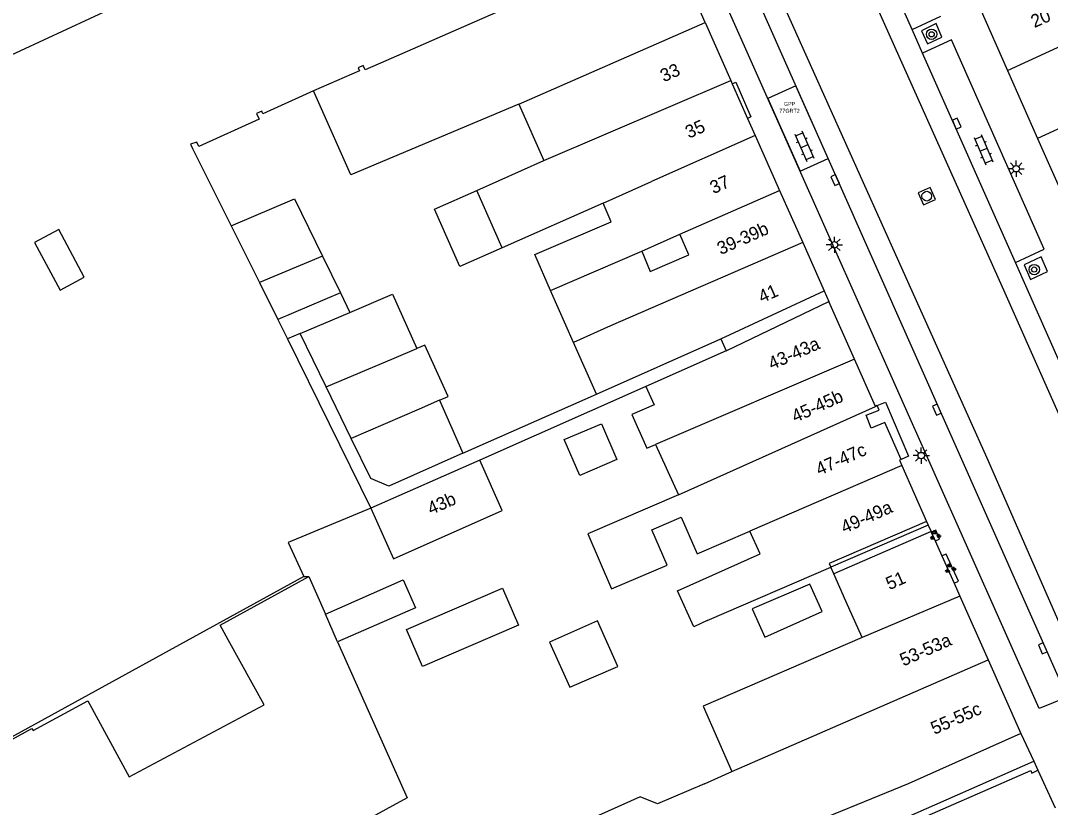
# Model space of a CAD drawing. Extents: x 132998 to 136004, y 396998 to 398512.
# Drawn here: x 134248 to 134327.4, y 397512.9 to 397573.6 of the extents above; entities that cross this region are included whole.
import ezdxf

# ---------------------------------------------------------------- set-up
doc = ezdxf.new("R2010")
doc.units = 0
for name, color, linetype in [('bp-anno-kenteken', 7, 'Continuous'), ('bp-grn-parkeervak', 7, 'Continuous'), ('gg-afsc-erfafscheiding', 7, 'Continuous'), ('gg-afsc-muur', 7, 'Continuous'), ('gg-anno-huisnummerreeks BGT', 7, 'Continuous'), ('gg-bbg-gedigitaliseerde bebouwing', 7, 'Continuous'), ('gg-bbg-gedigitaliseerde bebouwing onder overbouw', 7, 'Continuous'), ('gg-bbg-gedigitaliseerde bijgebouw', 7, 'Continuous'), ('gg-bbg-gedigitaliseerde overbouw', 7, 'Continuous'), ('gg-bbg-hoofdgebouw', 7, 'Continuous'), ('gg-bbg-luifel en loopbrug', 7, 'Continuous'), ('gg-bbg-onder overbouw', 7, 'Continuous'), ('gg-bbg-overig bouwwerk', 7, 'Continuous'), ('gg-bbg-pand overbouw', 7, 'Continuous'), ('gg-bbg-pilaar onder overbouw', 7, 'Continuous'), ('gg-bbg-pilaar pand', 7, 'Continuous'), ('gg-bbg-tussenscheiding', 7, 'Continuous'), ('gg-bbg-tussenscheiding niveau 01', 7, 'Continuous'), ('gg-knt-verharding', 7, 'Continuous'), ('gg-knt-verharding nz', 7, 'Continuous'), ('gt-grn-vlakafsluiter', 7, 'Continuous'), ('gt-symb-boom', 7, 'Continuous'), ('gt-symb-groenvak', 7, 'Continuous'), ('gt-symb-klinker verharding', 7, 'Continuous'), ('gt-symb-kolk', 7, 'Continuous'), ('gt-symb-lichtmast', 7, 'Continuous'), ('gt-symb-rioolschacht', 7, 'Continuous'), ('kenmerkpunt gehandicapten parkeerplaats', 7, 'Continuous')]:
    doc.layers.add(name, color=color, linetype=linetype)

# ---------------------------------------------------------------- blocks, each defined once
blk = doc.blocks.new('gt0-KOLK')
at = {"layer": 'gt-symb-kolk'}
blk.add_lwpolyline([(0, 0), (0.375, 0), (0.375, 0.4), (-0.375, 0.4), (-0.375, 0), (0, 0)], dxfattribs=at)
blk = doc.blocks.new('gt0-LMAST')
at = {"layer": 'gt-symb-lichtmast'}
for p, q in [((-0.182, 0.173), (-0.447, 0.438)), ((-0.005, 0.246), (-0.005, 0.621)), ((0.172, 0.173), (0.437, 0.438)), ((-0.255, -0.004), (-0.63, -0.004)), ((-0.182, -0.181), (-0.447, -0.446)), ((-0.005, -0.254), (-0.005, -0.629)), ((0.437, -0.446), (0.172, -0.181)), ((0.245, -0.004), (0.62, -0.004))]:
    blk.add_line(p, q, dxfattribs=at)
blk.add_circle((-0.005, -0.004), 0.25, dxfattribs=at)
blk = doc.blocks.new('gt0-KL1')
at = {"layer": 'gt-symb-klinker verharding'}
for p, q in [((-1.15, 0.3), (1.15, 0.3)), ((-1, -0.3), (-1, 0.3)), ((-0.5, 0.3), (-0.5, 0.45)), ((0, -0.3), (0, 0.3)), ((0.5, 0.3), (0.5, 0.45)), ((1, -0.3), (1, 0.3)), ((-1.15, -0.3), (1.15, -0.3)), ((-0.5, -0.45), (-0.5, -0.3)), ((0.5, -0.45), (0.5, -0.3))]:
    blk.add_line(p, q, dxfattribs=at)
blk = doc.blocks.new('gt0-BOOM')
at = {"layer": 'gt-symb-boom'}
for radius in [0.4, 0.2]:
    blk.add_circle((0, 0), radius, dxfattribs=at)
blk = doc.blocks.new('gt0-GRVAK')
at = {"layer": 'gt-symb-groenvak'}
for p, q in [((-0.11, 0.189), (-0.228, 0.24)), ((-0.182, 0.153), (0.088, 0.153)), ((-0.091, 0.211), (-0.156, 0.322)), ((-0.047, 0.214), (-0.047, 0.393)), ((-0.004, 0.211), (0.061, 0.322)), ((0.015, 0.189), (0.133, 0.24)), ((0.262, -0.052), (0.197, 0.059)), ((0.305, -0.049), (0.305, 0.13)), ((0.349, -0.052), (0.414, 0.059)), ((-0.245, -0.228), (-0.363, -0.177)), ((-0.318, -0.264), (-0.047, -0.264)), ((-0.226, -0.206), (-0.291, -0.095)), ((-0.183, -0.203), (-0.183, -0.024)), ((-0.139, -0.206), (-0.074, -0.095)), ((-0.12, -0.228), (-0.002, -0.177)), ((0.243, -0.074), (0.125, -0.023)), ((0.17, -0.11), (0.441, -0.11)), ((0.368, -0.074), (0.486, -0.023))]:
    blk.add_line(p, q, dxfattribs=at)
blk = doc.blocks.new('gt0-RS')
at = {"layer": 'gt-symb-rioolschacht'}
blk.add_lwpolyline([(-0.5, -0.5), (0.5, -0.5), (0.5, 0.5), (-0.5, 0.5)], close=True, dxfattribs=at)
blk.add_circle((0, 0), 0.375, dxfattribs=at)

msp = doc.modelspace()

# ---------------------------------------------------------------- linework, layer by layer
at = {"layer": 'bp-grn-parkeervak'}
msp.add_lwpolyline([(134307.749, 397568.542), (134305.581, 397567.579), (134308.075, 397561.968), (134310.239, 397562.93), (134307.749, 397568.542)], dxfattribs=at)
at = {"layer": 'gg-afsc-erfafscheiding'}
for p, q in [((134261.21, 397563.718), (134264.19, 397557.745)), ((134268.548, 397549.011), (134274.977, 397535.951)), ((134296.179, 397545.357), (134283.367, 397539.668)), ((134282.071, 397540.189), (134292.379, 397544.757))]:
    msp.add_line(p, q, dxfattribs=at)
for points in [[(134274.977, 397535.951), (134268.598, 397533.302), (134269.787, 397530.697)], [(134269.787, 397530.697), (134244.601, 397516.84), (134244.675, 397516.704)]]:
    msp.add_lwpolyline(points, dxfattribs=at)
at = {"layer": 'gg-afsc-muur'}
msp.add_lwpolyline([(134270.547, 397568.163), (134266.644, 397566.387), (134266.549, 397566.596), (134266.148, 397566.414), (134266.347, 397565.977), (134261.698, 397563.869), (134261.545, 397564.206), (134261.047, 397564.049), (134261.21, 397563.718)], dxfattribs=at)
at = {"layer": 'gg-bbg-gedigitaliseerde bebouwing'}
for p, q in [((134286.38, 397567.124), (134288.312, 397562.775)), ((134283.138, 397560.479), (134288.312, 397562.775)), ((134285.104, 397556.05), (134283.138, 397560.479)), ((134292.873, 397559.499), (134285.104, 397556.05)), ((134293.513, 397558.061), (134292.873, 397559.499)), ((134295.854, 397555.781), (134298.799, 397557.098)), ((134290.605, 397548.753), (134288.827, 397552.759)), ((134292.379, 397544.757), (134301.97, 397549.024)), ((134292.379, 397544.757), (134290.605, 397548.753)), ((134302.379, 397548.109), (134296.179, 397545.357)), ((134296.179, 397545.357), (134296.81, 397543.934)), ((134296.92, 397540.875), (134298.702, 397536.975)), ((134300.916, 397527.281), (134310.444, 397531.401)), ((134270.194, 397530.693), (134271.465, 397527.773)), ((134300.687, 397514.697), (134302.817, 397515.643)), ((134300.687, 397514.697), (134297.087, 397513.135))]:
    msp.add_line(p, q, dxfattribs=at)
for points in [[(134286.38, 397567.124), (134273.431, 397561.671), (134270.547, 397568.163)], [(134288.827, 397552.759), (134287.602, 397555.52), (134293.513, 397558.061)], [(134295.854, 397555.781), (134296.522, 397554.229), (134299.485, 397555.503), (134298.799, 397557.098)], [(134296.81, 397543.934), (134295.095, 397543.173), (134296.244, 397540.585), (134296.92, 397540.875)], [(134298.702, 397536.975), (134291.705, 397533.968), (134293.529, 397529.722), (134297.812, 397531.563), (134296.637, 397534.298), (134298.909, 397535.275)], [(134298.909, 397535.275), (134300.128, 397532.438), (134304.205, 397534.191)], [(134300.916, 397527.281), (134299.867, 397526.812), (134298.626, 397529.588), (134304.989, 397532.436), (134304.205, 397534.191)], [(134263.969, 397525.787), (134263.344, 397526.924), (134270.194, 397530.693)], [(134312.853, 397525.978), (134311.603, 397528.793), (134310.672, 397530.888)], [(134312.853, 397525.978), (134300.587, 397520.667), (134302.817, 397515.643)], [(134256.336, 397515.222), (134266.736, 397520.791), (134263.969, 397525.787)], [(134272.391, 397525.645), (134277.767, 397513.61), (134271.187, 397509.997)], [(134248.922, 397518.798), (134253.137, 397521.094), (134256.336, 397515.222)], [(134297.087, 397513.135), (134295.734, 397513.683), (134291.547, 397511.817)]]:
    msp.add_lwpolyline(points, dxfattribs=at)
at = {"layer": 'gg-bbg-gedigitaliseerde bebouwing onder overbouw'}
for p, q in [((134301.97, 397549.024), (134309.932, 397552.717)), ((134302.379, 397548.109), (134310.295, 397551.899)), ((134318.176, 397534.145), (134310.672, 397530.888))]:
    msp.add_line(p, q, dxfattribs=at)
msp.add_lwpolyline([(134317.827, 397534.931), (134310.321, 397531.685), (134310.444, 397531.401)], dxfattribs=at)
at = {"layer": 'gg-bbg-gedigitaliseerde bijgebouw'}
for p, q in [((134264.19, 397557.745), (134266.374, 397553.367)), ((134271.234, 397555.408), (134272.613, 397552.579)), ((134266.374, 397553.367), (134267.796, 397550.517)), ((134272.613, 397552.579), (134267.796, 397550.517)), ((134269.513, 397549.424), (134273.351, 397551.066)), ((134271.515, 397545.323), (134269.513, 397549.424)), ((134273.458, 397541.342), (134271.515, 397545.323)), ((134280.269, 397544.297), (134282.071, 397540.189)), ((134283.367, 397539.668), (134274.977, 397535.951)), ((134274.977, 397535.951), (134276.703, 397532.056)), ((134271.465, 397527.773), (134277.453, 397530.437)), ((134309.777, 397527.977), (134308.829, 397530.098))]:
    msp.add_line(p, q, dxfattribs=at)
for points in [[(134264.19, 397557.745), (134269.089, 397559.816), (134271.234, 397555.408)], [(134273.351, 397551.066), (134276.638, 397552.473), (134278.523, 397548.278)], [(134280.269, 397544.297), (134280.918, 397544.579), (134279.138, 397548.54), (134278.523, 397548.278)], [(134291.075, 397538.475), (134289.886, 397541.245), (134292.75, 397542.475), (134293.939, 397539.705), (134291.075, 397538.475)], [(134282.071, 397540.189), (134276.362, 397537.659), (134274.965, 397538.255), (134273.458, 397541.342)], [(134276.703, 397532.056), (134285.093, 397535.773), (134283.367, 397539.668)], [(134277.453, 397530.437), (134278.421, 397528.261), (134272.391, 397525.645)], [(134308.829, 397530.098), (134304.374, 397528.187), (134305.352, 397525.999), (134309.777, 397527.977)], [(134277.718, 397526.604), (134285.122, 397529.791), (134286.351, 397526.938), (134278.946, 397523.75), (134277.718, 397526.604)], [(134288.757, 397525.609), (134290.303, 397522.152), (134294.007, 397523.741), (134292.437, 397527.254), (134288.757, 397525.609)]]:
    msp.add_lwpolyline(points, dxfattribs=at)
at = {"layer": 'gg-bbg-gedigitaliseerde overbouw'}
for p, q in [((134301.97, 397549.024), (134302.379, 397548.109)), ((134310.672, 397530.888), (134310.444, 397531.401))]:
    msp.add_line(p, q, dxfattribs=at)
at = {"layer": 'gg-bbg-hoofdgebouw'}
for p, q in [((134269.234, 397581.138), (134232.851, 397564.253)), ((134300.741, 397573.423), (134297.883, 397580.094)), ((134321.924, 397574.569), (134324.069, 397569.724)), ((134300.741, 397573.423), (134302.724, 397568.955)), ((134324.069, 397569.724), (134326.39, 397564.485)), ((134302.724, 397568.955), (134302.834, 397568.708)), ((134302.834, 397568.708), (134304.02, 397566.035)), ((134304.02, 397566.035), (134304.604, 397564.719)), ((134304.604, 397564.719), (134306.489, 397560.473)), ((134326.39, 397564.485), (134328.563, 397559.579)), ((134306.489, 397560.473), (134308.275, 397556.45)), ((134308.275, 397556.45), (134309.932, 397552.717)), ((134312.265, 397547.461), (134310.295, 397551.899)), ((134313.886, 397543.809), (134312.265, 397547.461)), ((134314.017, 397543.868), (134313.886, 397543.809)), ((134315.912, 397539.246), (134317.827, 397534.931)), ((134318.176, 397534.145), (134318.191, 397534.112)), ((134318.191, 397534.112), (134318.495, 397533.427)), ((134318.495, 397533.427), (134319.01, 397532.267)), ((134319.01, 397532.267), (134319.943, 397530.163)), ((134319.943, 397530.163), (134320.39, 397529.157)), ((134320.39, 397529.157), (134322.569, 397524.25)), ((134322.569, 397524.25), (134325.09, 397518.57))]:
    msp.add_line(p, q, dxfattribs=at)
for points in [[(134297.883, 397580.094), (134289.347, 397576.29), (134276.119, 397570.463), (134274.526, 397569.771), (134274.37, 397570.116), (134273.982, 397569.937), (134274.086, 397569.71), (134270.547, 397568.163)], [(134315.856, 397539.714), (134315.729, 397539.658), (134315.912, 397539.246)], [(134244.675, 397516.704), (134248.828, 397518.967), (134248.922, 397518.798)], [(134325.09, 397518.57), (134316.398, 397514.681), (134307.229, 397510.926), (134303.21, 397509.267), (134302.87, 397510.038), (134296.666, 397507.324), (134296.478, 397507.777), (134293.838, 397506.69), (134291.547, 397511.817)]]:
    msp.add_lwpolyline(points, dxfattribs=at)
at = {"layer": 'gg-bbg-luifel en loopbrug'}
for p, q in [((134272.613, 397552.579), (134273.351, 397551.066)), ((134267.796, 397550.517), (134268.548, 397549.011)), ((134269.513, 397549.424), (134268.548, 397549.011))]:
    msp.add_line(p, q, dxfattribs=at)
msp.add_lwpolyline([(134285.104, 397556.05), (134281.837, 397554.6), (134279.871, 397559.029), (134283.138, 397560.479)], dxfattribs=at)
at = {"layer": 'gg-bbg-onder overbouw'}
msp.add_lwpolyline([(134315.856, 397539.714), (134314.598, 397542.555), (134313.565, 397542.134), (134313.163, 397543.121), (134314.166, 397543.53), (134314.017, 397543.868)], dxfattribs=at)
at = {"layer": 'gg-bbg-overig bouwwerk'}
msp.add_lwpolyline([(134249.037, 397556.465), (134251.003, 397552.79), (134252.868, 397553.776), (134250.903, 397557.451), (134249.037, 397556.465)], dxfattribs=at)
at = {"layer": 'gg-bbg-pand overbouw'}
for p, q in [((134309.932, 397552.717), (134310.295, 397551.899)), ((134317.827, 397534.931), (134317.953, 397534.648)), ((134317.953, 397534.648), (134318.176, 397534.145)), ((134326.416, 397515.733), (134327.742, 397512.827))]:
    msp.add_line(p, q, dxfattribs=at)
msp.add_lwpolyline([(134314.017, 397543.868), (134314.651, 397544.138), (134316.434, 397539.961), (134315.856, 397539.714)], dxfattribs=at)
at = {"layer": 'gg-bbg-pilaar onder overbouw'}
msp.add_lwpolyline([(134315.414, 397511.144), (134325.861, 397515.716), (134325.948, 397515.519), (134326.416, 397515.733)], dxfattribs=at)
at = {"layer": 'gg-bbg-pilaar pand'}
msp.add_line((134326.1, 397516.425), (134326.416, 397515.733), dxfattribs=at)
msp.add_lwpolyline([(134315.414, 397511.144), (134315.204, 397511.625), (134326.1, 397516.425)], dxfattribs=at)
at = {"layer": 'gg-bbg-tussenscheiding'}
for p, q in [((134286.38, 397567.124), (134300.741, 397573.423)), ((134288.312, 397562.775), (134302.724, 397568.955)), ((134334.301, 397568.116), (134326.39, 397564.485)), ((134304.604, 397564.719), (134296.609, 397561.158)), ((134292.873, 397559.499), (134296.609, 397561.158)), ((134298.799, 397557.098), (134306.489, 397560.473)), ((134308.275, 397556.45), (134293.452, 397550.017)), ((134271.234, 397555.408), (134266.374, 397553.367)), ((134288.827, 397552.759), (134295.854, 397555.781)), ((134293.452, 397550.017), (134290.605, 397548.753)), ((134312.265, 397547.461), (134296.92, 397540.875)), ((134298.702, 397536.975), (134313.886, 397543.809)), ((134315.912, 397539.246), (134304.205, 397534.191)), ((134320.39, 397529.157), (134312.853, 397525.978)), ((134272.391, 397525.645), (134271.465, 397527.773)), ((134302.817, 397515.643), (134322.569, 397524.25))]:
    msp.add_line(p, q, dxfattribs=at)
for points in [[(134324.069, 397569.724), (134339.929, 397577.066), (134343.454, 397578.678)], [(134271.515, 397545.323), (134276.769, 397547.528), (134278.523, 397548.278)], [(134280.269, 397544.297), (134278.682, 397543.609), (134273.458, 397541.342)]]:
    msp.add_lwpolyline(points, dxfattribs=at)
at = {"layer": 'gg-bbg-tussenscheiding niveau 01'}
msp.add_line((134317.953, 397534.648), (134310.444, 397531.401), dxfattribs=at)
at = {"layer": 'gg-knt-verharding'}
for p, q in [((134302.841, 397579.607), (134328.673, 397521.373)), ((134326.406, 397520.732), (134300.663, 397578.643)), ((134316.713, 397572.896), (134314.041, 397578.921)), ((134316.713, 397572.896), (134318.928, 397573.922)), ((134317.519, 397571.078), (134316.713, 397572.896)), ((134324.683, 397554.924), (134317.519, 397571.078)), ((134328.985, 397545.214), (134324.683, 397554.924)), ((134325.09, 397518.57), (134326.1, 397516.425))]:
    msp.add_line(p, q, dxfattribs=at)
for points in [[(134318.569, 397573.353), (134317.438, 397572.801), (134317.886, 397571.798), (134319.008, 397572.31), (134318.569, 397573.353)], [(134324.683, 397554.924), (134326.889, 397555.937), (134319.737, 397572.091), (134317.519, 397571.078)], [(134302.834, 397568.708), (134303.108, 397568.83), (134304.28, 397566.151), (134304.02, 397566.035)], [(134325.352, 397554.737), (134325.848, 397553.607), (134327.157, 397554.217), (134326.662, 397555.347), (134325.352, 397554.737)], [(134318.495, 397533.427), (134318.834, 397533.578), (134318.53, 397534.263), (134318.191, 397534.112)], [(134319.943, 397530.163), (134320.281, 397530.313), (134319.349, 397532.417), (134319.01, 397532.267)], [(134328.673, 397521.373), (134326.512, 397520.492), (134326.406, 397520.732)]]:
    msp.add_lwpolyline(points, dxfattribs=at)
at = {"layer": 'gg-knt-verharding nz'}
for points in [[(134289.532, 397629.632), (134299.306, 397607.438), (134323.662, 397553.046), (134334.576, 397528.41), (134348.93, 397495.711), (134354.977, 397482.154)], [(134287.087, 397619.401), (134296.835, 397597.416), (134306.127, 397576.292), (134322.48, 397539.845), (134334.113, 397513.242), (134343.244, 397492.82), (134349.072, 397479.557)]]:
    msp.add_lwpolyline(points, dxfattribs=at)
at = {"layer": 'gt-grn-vlakafsluiter'}
msp.add_line((134269.787, 397530.697), (134270.194, 397530.693), dxfattribs=at)

# ---------------------------------------------------------------- block references
at = {"layer": 'gt-symb-boom'}
for p in [(134318.218, 397572.521), (134326.132, 397554.368)]:
    msp.add_blockref('gt0-BOOM', p, dxfattribs=at)
at = {"layer": 'gt-symb-groenvak'}
for p in [(134318.472, 397533.858), (134319.637, 397531.305)]:
    msp.add_blockref('gt0-GRVAK', p, dxfattribs=at)
at = {"layer": 'gt-symb-klinker verharding'}
for p, rotation in [((134308.405, 397563.888), -66.22952419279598), ((134322.218, 397563.624), -66.97450799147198)]:
    msp.add_blockref('gt0-KL1', p, dxfattribs=dict(at, rotation=rotation))
at = {"layer": 'gt-symb-kolk'}
for p, rotation in [((134319.967, 397565.554), -66.17710050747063), ((134310.957, 397561.35), 114.13112520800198), ((134318.805, 397543.64), 113.95085531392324), ((134326.966, 397525.225), 113.89847787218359)]:
    msp.add_blockref('gt0-KOLK', p, dxfattribs=dict(at, rotation=rotation))
at = {"layer": 'gt-symb-lichtmast'}
for p in [(134324.738, 397562.153), (134310.721, 397556.279), (134317.422, 397540.018)]:
    msp.add_blockref('gt0-LMAST', p, dxfattribs=at)
at = {"layer": 'gt-symb-rioolschacht', "rotation": 114.02650657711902}
msp.add_blockref('gt0-RS', (134317.843, 397560.031), dxfattribs=at)

# ---------------------------------------------------------------- texts
at = {"layer": 'bp-anno-kenteken'}
msp.add_text('77GRT2', height=0.3, dxfattribs=at).set_placement((134306.478, 397566.471))
at = {"layer": 'gg-anno-huisnummerreeks BGT'}
for s, rotation, p in [('20', 23.9, (134326.145, 397572.999)), ('33', 24, (134297.562, 397568.811)), ('35', 24, (134299.493, 397564.459)), ('37', 24, (134301.393, 397560.18)), ('39-39b', 24, (134301.949, 397555.48)), ('41', 24, (134305.128, 397551.766)), ('43-43a', 24, (134305.889, 397546.606)), ('45-45b', 24, (134307.693, 397542.541)), ('47-47c', 23.9, (134309.551, 397538.453)), ('43b', 23.9, (134279.602, 397535.417)), ('49-49a', 24, (134311.492, 397533.982)), ('51', 23.9, (134314.958, 397529.623)), ('53-53a', 24, (134316.04, 397523.738)), ('55-55c', 24, (134318.425, 397518.462))]:
    msp.add_text(s, height=1, rotation=rotation, dxfattribs=at).set_placement(p)
at = {"layer": 'kenmerkpunt gehandicapten parkeerplaats'}
msp.add_text('GPP', height=0.3, dxfattribs=at).set_placement((134306.823, 397567.003))

doc.saveas('drawing.dxf')
